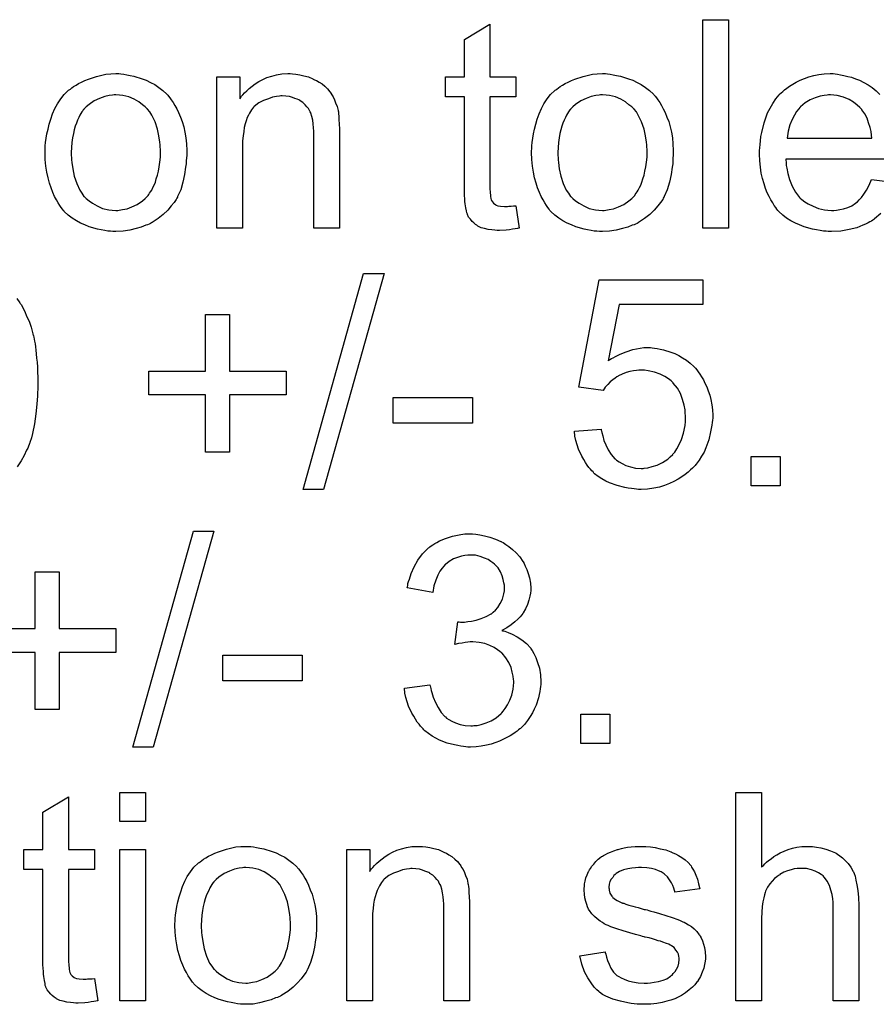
# Model space of a CAD drawing. Extents: x -1.5 to 9, y -3 to 5.
# Tile 309 of 368: x 6.007 to 6.336, y 1.072 to 1.45. Entities that reach past the tile are written whole.
import ezdxf

# ---------------------------------------------------------------- set-up
doc = ezdxf.new("R2010")
doc.units = 0
doc.layers.add('qfn16-30-34-a_mechanical_19', color=1, linetype='CONTINUOUS')

msp = doc.modelspace()

# ---------------------------------------------------------------- linework, layer by layer
at = {"layer": 'qfn16-30-34-a_mechanical_19', "color": 1}
for points in [[(6.187706, 1.427689), (6.197656, 1.427689), (6.197656, 1.420053), (6.187706, 1.420053), (6.187706, 1.385921), (6.187706, 1.38569), (6.187706, 1.385227), (6.187706, 1.384533), (6.187822, 1.383723), (6.187937, 1.381872), (6.188053, 1.381062), (6.188169, 1.380484), (6.188284, 1.380252), (6.188631, 1.379789), (6.189094, 1.379211), (6.189904, 1.378632), (6.190136, 1.378517), (6.190714, 1.378285), (6.191755, 1.378054), (6.193259, 1.377938), (6.194416, 1.377938), (6.194995, 1.378054), (6.195805, 1.378054), (6.19673, 1.378169), (6.197656, 1.378285), (6.198929, 1.369608), (6.198697, 1.369608), (6.198234, 1.369492), (6.197425, 1.369376), (6.196383, 1.369261), (6.195226, 1.369029), (6.193954, 1.368914), (6.191408, 1.368798), (6.190483, 1.368798), (6.189557, 1.368914), (6.1884, 1.369029), (6.187012, 1.369145), (6.185623, 1.369492), (6.18435, 1.369839), (6.183078, 1.370418), (6.182962, 1.370533), (6.182615, 1.370765), (6.182152, 1.371112), (6.181458, 1.37169), (6.18088, 1.372269), (6.180185, 1.373079), (6.179491, 1.373889), (6.179028, 1.37493), (6.179028, 1.375046), (6.178797, 1.375508), (6.178681, 1.376318), (6.17845, 1.377475), (6.178218, 1.378979), (6.178103, 1.379905), (6.178103, 1.380946), (6.177987, 1.382219), (6.177871, 1.383492), (6.177871, 1.38488), (6.177871, 1.3865), (6.177871, 1.420053), (6.170582, 1.420053), (6.170582, 1.427689), (6.177871, 1.427689), (6.177871, 1.442036), (6.187706, 1.447937), (6.187706, 1.427689)], [(6.279225, 1.369608), (6.26939, 1.369608), (6.26939, 1.449672), (6.279225, 1.449672), (6.279225, 1.369608)], [(6.046089, 1.428846), (6.04713, 1.42873), (6.048287, 1.428499), (6.04956, 1.428268), (6.051064, 1.428036), (6.054188, 1.426995), (6.055808, 1.426416), (6.057428, 1.425607), (6.059047, 1.424797), (6.060667, 1.42364), (6.062171, 1.422483), (6.063675, 1.421094), (6.063791, 1.420978), (6.064023, 1.420747), (6.06437, 1.420284), (6.064832, 1.419706), (6.065411, 1.418896), (6.066105, 1.417855), (6.066799, 1.416698), (6.067493, 1.415425), (6.068188, 1.414036), (6.068882, 1.412301), (6.069576, 1.410565), (6.070155, 1.408599), (6.070617, 1.406516), (6.070965, 1.404318), (6.071196, 1.402004), (6.071312, 1.399458), (6.071312, 1.399343), (6.071312, 1.398995), (6.071312, 1.398417), (6.071312, 1.397607), (6.071196, 1.396681), (6.07108, 1.395524), (6.07108, 1.394368), (6.070849, 1.393095), (6.070502, 1.390202), (6.069807, 1.38731), (6.068998, 1.384417), (6.067841, 1.381756), (6.067841, 1.38164), (6.067725, 1.381525), (6.067493, 1.381178), (6.067262, 1.380715), (6.066452, 1.379558), (6.065411, 1.378169), (6.064023, 1.37655), (6.062287, 1.37493), (6.06032, 1.37331), (6.058006, 1.371806), (6.05789, 1.371806), (6.057775, 1.37169), (6.057428, 1.371459), (6.056849, 1.371227), (6.056271, 1.370996), (6.055576, 1.370765), (6.053841, 1.370071), (6.051874, 1.369492), (6.049444, 1.368914), (6.046899, 1.368451), (6.044122, 1.368335), (6.042965, 1.368335), (6.042039, 1.368451), (6.040998, 1.368566), (6.039841, 1.368798), (6.038453, 1.369029), (6.037064, 1.369261), (6.03394, 1.370186), (6.032205, 1.37088), (6.030585, 1.371575), (6.028965, 1.3725), (6.027346, 1.373542), (6.025842, 1.374698), (6.024337, 1.376087), (6.024222, 1.376203), (6.02399, 1.376434), (6.023643, 1.376897), (6.02318, 1.377591), (6.022602, 1.378401), (6.022023, 1.379326), (6.021329, 1.380484), (6.020635, 1.381872), (6.019941, 1.383376), (6.019247, 1.385111), (6.018668, 1.386963), (6.01809, 1.38893), (6.017627, 1.391128), (6.01728, 1.393442), (6.017048, 1.395987), (6.016933, 1.398648), (6.016933, 1.39888), (6.016933, 1.399343), (6.017048, 1.400152), (6.017048, 1.40131), (6.017164, 1.402582), (6.017395, 1.404202), (6.017627, 1.405822), (6.01809, 1.407673), (6.018552, 1.409524), (6.019131, 1.411491), (6.019825, 1.413574), (6.020751, 1.415541), (6.021676, 1.417392), (6.022949, 1.419243), (6.024222, 1.420978), (6.025842, 1.422483), (6.025957, 1.422598), (6.026189, 1.422714), (6.026651, 1.423061), (6.02723, 1.423524), (6.027924, 1.423987), (6.02885, 1.424565), (6.029775, 1.425144), (6.030932, 1.425722), (6.032205, 1.426301), (6.033593, 1.426879), (6.036717, 1.42792), (6.040304, 1.42873), (6.042155, 1.428846), (6.044122, 1.428962), (6.045279, 1.428962), (6.046089, 1.428846)], [(6.111922, 1.428846), (6.113195, 1.42873), (6.114699, 1.428499), (6.116319, 1.428152), (6.118054, 1.427689), (6.119674, 1.426995), (6.119906, 1.426879), (6.120368, 1.426648), (6.121178, 1.426301), (6.122104, 1.425722), (6.123261, 1.425028), (6.124302, 1.424102), (6.125343, 1.423177), (6.126269, 1.42202), (6.126385, 1.421904), (6.126616, 1.421441), (6.126963, 1.420863), (6.127542, 1.420053), (6.128005, 1.418896), (6.128467, 1.417739), (6.129046, 1.416351), (6.129393, 1.414846), (6.129393, 1.414731), (6.129509, 1.414268), (6.129624, 1.413574), (6.12974, 1.412648), (6.12974, 1.41126), (6.129856, 1.40964), (6.129971, 1.407673), (6.129971, 1.405243), (6.129971, 1.369608), (6.120137, 1.369608), (6.120137, 1.404781), (6.120137, 1.404896), (6.120137, 1.405012), (6.120137, 1.405822), (6.120137, 1.406863), (6.120021, 1.408136), (6.119906, 1.40964), (6.119674, 1.411144), (6.119327, 1.412532), (6.11898, 1.413805), (6.11898, 1.413921), (6.118749, 1.414268), (6.118401, 1.414846), (6.118054, 1.415541), (6.117476, 1.416235), (6.116782, 1.417045), (6.115856, 1.417855), (6.114815, 1.418549), (6.114699, 1.418665), (6.114352, 1.418896), (6.113658, 1.419127), (6.112848, 1.419474), (6.111922, 1.419822), (6.110765, 1.420169), (6.109377, 1.420284), (6.107989, 1.4204), (6.10741, 1.4204), (6.106947, 1.420284), (6.10579, 1.420169), (6.104286, 1.419937), (6.102666, 1.419359), (6.100815, 1.418665), (6.098964, 1.417739), (6.097228, 1.416351), (6.096997, 1.416119), (6.096534, 1.415541), (6.096187, 1.415078), (6.09584, 1.414499), (6.095377, 1.413805), (6.09503, 1.412995), (6.094567, 1.41207), (6.094105, 1.410913), (6.093757, 1.40964), (6.09341, 1.408252), (6.093179, 1.406747), (6.092948, 1.405128), (6.092716, 1.403161), (6.092716, 1.401194), (6.092716, 1.369608), (6.082882, 1.369608), (6.082882, 1.427689), (6.091675, 1.427689), (6.091675, 1.419359), (6.091791, 1.419474), (6.092022, 1.419822), (6.092369, 1.420284), (6.092832, 1.420863), (6.093526, 1.421557), (6.094336, 1.422367), (6.095261, 1.423293), (6.096418, 1.424218), (6.097575, 1.425028), (6.098964, 1.425954), (6.100468, 1.426764), (6.102088, 1.427458), (6.103939, 1.428036), (6.10579, 1.428499), (6.107873, 1.428846), (6.110071, 1.428962), (6.110997, 1.428962), (6.111922, 1.428846)], [(6.232829, 1.428846), (6.23387, 1.42873), (6.235027, 1.428499), (6.2363, 1.428268), (6.237804, 1.428036), (6.240928, 1.426995), (6.242548, 1.426417), (6.244167, 1.425607), (6.245787, 1.424797), (6.247407, 1.42364), (6.248911, 1.422483), (6.250415, 1.421094), (6.250531, 1.420979), (6.250762, 1.420747), (6.251109, 1.420284), (6.251572, 1.419706), (6.252151, 1.418896), (6.252845, 1.417855), (6.253539, 1.416698), (6.254233, 1.415425), (6.254927, 1.414037), (6.255622, 1.412301), (6.256316, 1.410566), (6.256894, 1.408599), (6.257357, 1.406516), (6.257704, 1.404318), (6.257936, 1.402004), (6.258051, 1.399458), (6.258051, 1.399343), (6.258051, 1.398996), (6.258051, 1.398417), (6.258051, 1.397607), (6.257936, 1.396682), (6.25782, 1.395525), (6.25782, 1.394368), (6.257589, 1.393095), (6.257242, 1.390202), (6.256547, 1.38731), (6.255737, 1.384417), (6.25458, 1.381756), (6.25458, 1.381641), (6.254465, 1.381525), (6.254233, 1.381178), (6.254002, 1.380715), (6.253192, 1.379558), (6.252151, 1.37817), (6.250762, 1.37655), (6.249027, 1.37493), (6.24706, 1.37331), (6.244746, 1.371806), (6.24463, 1.371806), (6.244515, 1.37169), (6.244167, 1.371459), (6.243589, 1.371228), (6.24301, 1.370996), (6.242316, 1.370765), (6.240581, 1.370071), (6.238614, 1.369492), (6.236184, 1.368914), (6.233639, 1.368451), (6.230862, 1.368335), (6.229705, 1.368335), (6.228779, 1.368451), (6.227738, 1.368566), (6.226581, 1.368798), (6.225193, 1.369029), (6.223804, 1.369261), (6.22068, 1.370186), (6.218945, 1.37088), (6.217325, 1.371575), (6.215705, 1.3725), (6.214085, 1.373542), (6.212581, 1.374698), (6.211077, 1.376087), (6.210962, 1.376203), (6.21073, 1.376434), (6.210383, 1.376897), (6.20992, 1.377591), (6.209342, 1.378401), (6.208763, 1.379326), (6.208069, 1.380484), (6.207375, 1.381872), (6.206681, 1.383376), (6.205986, 1.385111), (6.205408, 1.386963), (6.204829, 1.38893), (6.204367, 1.391128), (6.20402, 1.393442), (6.203788, 1.395987), (6.203672, 1.398648), (6.203672, 1.39888), (6.203672, 1.399343), (6.203788, 1.400152), (6.203788, 1.40131), (6.203904, 1.402582), (6.204135, 1.404202), (6.204367, 1.405822), (6.204829, 1.407673), (6.205292, 1.409524), (6.205871, 1.411491), (6.206565, 1.413574), (6.20749, 1.415541), (6.208416, 1.417392), (6.209689, 1.419243), (6.210962, 1.420978), (6.212581, 1.422483), (6.212697, 1.422598), (6.212928, 1.422714), (6.213391, 1.423061), (6.21397, 1.423524), (6.214664, 1.423987), (6.21559, 1.424565), (6.216515, 1.425144), (6.217672, 1.425722), (6.218945, 1.426301), (6.220333, 1.426879), (6.223457, 1.42792), (6.227044, 1.42873), (6.228895, 1.428846), (6.230862, 1.428962), (6.232019, 1.428962), (6.232829, 1.428846)], [(6.337653, 1.375277), (6.335339, 1.373195), (6.335223, 1.373195), (6.334992, 1.372963), (6.334645, 1.372732), (6.334182, 1.372385), (6.333488, 1.372037), (6.332794, 1.37169), (6.331868, 1.371228), (6.330827, 1.370765), (6.32967, 1.370302), (6.328513, 1.369839), (6.32562, 1.369145), (6.322381, 1.368566), (6.318794, 1.368335), (6.317521, 1.368335), (6.316711, 1.368451), (6.31567, 1.368566), (6.314397, 1.368798), (6.313009, 1.369029), (6.311505, 1.369261), (6.308265, 1.370186), (6.30653, 1.37088), (6.30491, 1.371575), (6.303174, 1.3725), (6.301555, 1.373542), (6.300051, 1.374699), (6.298546, 1.376087), (6.298431, 1.376203), (6.298199, 1.376434), (6.297852, 1.376897), (6.297389, 1.377591), (6.296811, 1.378401), (6.296232, 1.379327), (6.295538, 1.380484), (6.294844, 1.381756), (6.29415, 1.38326), (6.293456, 1.38488), (6.292877, 1.386731), (6.292299, 1.388698), (6.291836, 1.390781), (6.291489, 1.393095), (6.291257, 1.395525), (6.291142, 1.39807), (6.291142, 1.398186), (6.291142, 1.398764), (6.291142, 1.399458), (6.291257, 1.4005), (6.291373, 1.401772), (6.291489, 1.403161), (6.29172, 1.404781), (6.292067, 1.4064), (6.292993, 1.410103), (6.293571, 1.411954), (6.294266, 1.413921), (6.295191, 1.415772), (6.296232, 1.417508), (6.297389, 1.419243), (6.298662, 1.420863), (6.298778, 1.420979), (6.299009, 1.42121), (6.299472, 1.421557), (6.300051, 1.422136), (6.300745, 1.422714), (6.30167, 1.423408), (6.302712, 1.424218), (6.303984, 1.424912), (6.305257, 1.425722), (6.306761, 1.426417), (6.308381, 1.427111), (6.310116, 1.427689), (6.311968, 1.428268), (6.313935, 1.428615), (6.316017, 1.428846), (6.318215, 1.428962), (6.319372, 1.428962), (6.320182, 1.428846)], [(6.320182, 1.428846), (6.321108, 1.42873), (6.322265, 1.428499), (6.323538, 1.428268), (6.325042, 1.427921), (6.32643, 1.427573), (6.32805, 1.426995), (6.329554, 1.426417), (6.331174, 1.425607), (6.332794, 1.424681), (6.334413, 1.42364), (6.335917, 1.422367), (6.337306, 1.420979)], [(6.044122, 1.420863), (6.043428, 1.420863), (6.042849, 1.420747), (6.041577, 1.420631), (6.039841, 1.420169), (6.037874, 1.419474), (6.035792, 1.418549), (6.033825, 1.41716), (6.032783, 1.416235), (6.031858, 1.415309), (6.031858, 1.415194), (6.031627, 1.415078), (6.031395, 1.414731), (6.031048, 1.414268), (6.030701, 1.413689), (6.030354, 1.412995), (6.029891, 1.41207), (6.029428, 1.411144), (6.028965, 1.409987), (6.028503, 1.40883), (6.028155, 1.407442), (6.027808, 1.405938), (6.027461, 1.404318), (6.02723, 1.402582), (6.027114, 1.400615), (6.026998, 1.398648), (6.026998, 1.398533), (6.026998, 1.398186), (6.026998, 1.397607), (6.027114, 1.396797), (6.027114, 1.395872), (6.02723, 1.39483), (6.027577, 1.392401), (6.028155, 1.389624), (6.029081, 1.386847), (6.030238, 1.384186), (6.031048, 1.383029), (6.031858, 1.381872), (6.031974, 1.381872), (6.032089, 1.38164), (6.032783, 1.381062), (6.033825, 1.380136), (6.035213, 1.379211), (6.036949, 1.378169), (6.039031, 1.377244), (6.041461, 1.376665), (6.042734, 1.37655), (6.044122, 1.376434), (6.044816, 1.376434), (6.045395, 1.37655), (6.046667, 1.376781), (6.048403, 1.377128), (6.050254, 1.377822), (6.052337, 1.378748), (6.054304, 1.380136), (6.055345, 1.381062), (6.056271, 1.381988), (6.056386, 1.382103), (6.056502, 1.382219), (6.056733, 1.382566), (6.057081, 1.383029), (6.057428, 1.383607), (6.05789, 1.384302), (6.058353, 1.385227), (6.058816, 1.386153), (6.059279, 1.38731), (6.059626, 1.388582), (6.060089, 1.389971), (6.060436, 1.391475), (6.060783, 1.39321), (6.061014, 1.394946), (6.061246, 1.396913), (6.061246, 1.398995), (6.061246, 1.399111), (6.061246, 1.399458), (6.061246, 1.400037), (6.06113, 1.400731), (6.06113, 1.401657), (6.061014, 1.402698), (6.060667, 1.405128), (6.060089, 1.407673), (6.059163, 1.41045), (6.05789, 1.412995), (6.057196, 1.414268), (6.056271, 1.415309), (6.056271, 1.415425), (6.056039, 1.415541), (6.055345, 1.416235), (6.054304, 1.417045), (6.052915, 1.418086), (6.05118, 1.419127), (6.049097, 1.420053), (6.046783, 1.420631), (6.045511, 1.420747), (6.044122, 1.420863)], [(6.230862, 1.420863), (6.230168, 1.420863), (6.229589, 1.420747), (6.228316, 1.420631), (6.226581, 1.420169), (6.224614, 1.419474), (6.222532, 1.418549), (6.220565, 1.41716), (6.219523, 1.416235), (6.218598, 1.415309), (6.218598, 1.415194), (6.218366, 1.415078), (6.218135, 1.414731), (6.217788, 1.414268), (6.217441, 1.413689), (6.217094, 1.412995), (6.216631, 1.41207), (6.216168, 1.411144), (6.215705, 1.409987), (6.215242, 1.40883), (6.214895, 1.407442), (6.214548, 1.405938), (6.214201, 1.404318), (6.21397, 1.402582), (6.213854, 1.400615), (6.213738, 1.398648), (6.213738, 1.398533), (6.213738, 1.398186), (6.213738, 1.397607), (6.213854, 1.396797), (6.213854, 1.395872), (6.21397, 1.39483), (6.214317, 1.392401), (6.214895, 1.389624), (6.215821, 1.386847), (6.216978, 1.384186), (6.217788, 1.383029), (6.218598, 1.381872), (6.218713, 1.381872), (6.218829, 1.38164), (6.219523, 1.381062), (6.220565, 1.380136), (6.221953, 1.379211), (6.223689, 1.378169), (6.225771, 1.377244), (6.228201, 1.376665), (6.229474, 1.37655), (6.230862, 1.376434), (6.231556, 1.376434), (6.232135, 1.37655), (6.233407, 1.376781), (6.235143, 1.377128), (6.236994, 1.377822), (6.239077, 1.378748), (6.241043, 1.380137), (6.242085, 1.381062), (6.24301, 1.381988), (6.243126, 1.382103), (6.243242, 1.382219), (6.243473, 1.382566), (6.24382, 1.383029), (6.244167, 1.383608), (6.24463, 1.384302), (6.245093, 1.385227), (6.245556, 1.386153), (6.246019, 1.38731), (6.246366, 1.388583), (6.246828, 1.389971), (6.247176, 1.391475), (6.247523, 1.393211), (6.247754, 1.394946), (6.247985, 1.396913), (6.247985, 1.398996), (6.247985, 1.399111), (6.247985, 1.399458), (6.247985, 1.400037), (6.24787, 1.400731), (6.24787, 1.401657), (6.247754, 1.402698), (6.247407, 1.405128), (6.246828, 1.407673), (6.245903, 1.41045), (6.24463, 1.412995), (6.243936, 1.414268), (6.24301, 1.415309), (6.24301, 1.415425), (6.242779, 1.415541), (6.242085, 1.416235), (6.241043, 1.417045), (6.239655, 1.418086), (6.23792, 1.419127), (6.235837, 1.420053), (6.233523, 1.420631), (6.23225, 1.420747), (6.230862, 1.420863)], [(6.318331, 1.420863), (6.317637, 1.420863), (6.317174, 1.420747), (6.315901, 1.420631), (6.314397, 1.420284), (6.312546, 1.419706), (6.310579, 1.418896), (6.308728, 1.417739), (6.306877, 1.416235), (6.306645, 1.416004), (6.306183, 1.415425), (6.305373, 1.414384), (6.304563, 1.412995), (6.303637, 1.411376), (6.302827, 1.409293), (6.302133, 1.406863), (6.301786, 1.404202), (6.334298, 1.404202), (6.334298, 1.404318), (6.334298, 1.404549), (6.334182, 1.404896), (6.334182, 1.405359), (6.333951, 1.406747), (6.333604, 1.408252), (6.333025, 1.410103), (6.332447, 1.411838), (6.331521, 1.413574), (6.33048, 1.415078), (6.33048, 1.415194), (6.330248, 1.415309), (6.32967, 1.416004), (6.328628, 1.416929), (6.32724, 1.41797), (6.325505, 1.419012), (6.323422, 1.419937), (6.320992, 1.420631), (6.31972, 1.420747), (6.318331, 1.420863)], [(6.344595, 1.396103), (6.301208, 1.396103), (6.301208, 1.395987), (6.301208, 1.39564), (6.301323, 1.395178), (6.301323, 1.394483), (6.301439, 1.393673), (6.30167, 1.392748), (6.302017, 1.390665), (6.302712, 1.388351), (6.303637, 1.385806), (6.30491, 1.383492), (6.30653, 1.381409), (6.306645, 1.381409), (6.306761, 1.381178), (6.307455, 1.380599), (6.308497, 1.379789), (6.309885, 1.378979), (6.311736, 1.378054), (6.313819, 1.377244), (6.316133, 1.376666), (6.317405, 1.37655), (6.318794, 1.376434), (6.31972, 1.376434), (6.320761, 1.37655), (6.322033, 1.376781), (6.323422, 1.377128), (6.325042, 1.377591), (6.326546, 1.378285), (6.32805, 1.379211), (6.328166, 1.379327), (6.328744, 1.379789), (6.329438, 1.380484), (6.330248, 1.381409), (6.331174, 1.382682), (6.332215, 1.384302), (6.333256, 1.386153), (6.334182, 1.388351), (6.344364, 1.387079)], [(6.123839, 1.269365), (6.115972, 1.269365), (6.139227, 1.352206), (6.147095, 1.352206), (6.123839, 1.269365)], [(6.26939, 1.340405), (6.237341, 1.340405), (6.23306, 1.318769), (6.233176, 1.318885), (6.233407, 1.319001), (6.233754, 1.319232), (6.234333, 1.319579), (6.235027, 1.319926), (6.235837, 1.320389), (6.237688, 1.321315), (6.240002, 1.32224), (6.242548, 1.32305), (6.245324, 1.323629), (6.246713, 1.32386), (6.249258, 1.32386), (6.249952, 1.323744), (6.250878, 1.323629), (6.251919, 1.323513), (6.253076, 1.323282), (6.254349, 1.322934), (6.257126, 1.322124), (6.25863, 1.321546), (6.260134, 1.320736), (6.261638, 1.319926), (6.263142, 1.319001), (6.264531, 1.317844), (6.265919, 1.316571), (6.266035, 1.316455), (6.266266, 1.316224), (6.266613, 1.315877), (6.267076, 1.315298), (6.267654, 1.314488), (6.268233, 1.313678), (6.268927, 1.312637), (6.269621, 1.31148), (6.2702, 1.310207), (6.270894, 1.308819), (6.271473, 1.307199), (6.272051, 1.305579), (6.272514, 1.303844), (6.272861, 1.301877), (6.273092, 1.29991), (6.273208, 1.297828), (6.273208, 1.297712), (6.273208, 1.297365), (6.273208, 1.296786), (6.273092, 1.295976), (6.272977, 1.295051), (6.272861, 1.294009), (6.27263, 1.292737), (6.272398, 1.291464), (6.271704, 1.288456), (6.270547, 1.285332), (6.269853, 1.283712), (6.268927, 1.282208), (6.268002, 1.280588), (6.266845, 1.279084), (6.266729, 1.278968), (6.266498, 1.278621), (6.266035, 1.278159), (6.265456, 1.27758), (6.264646, 1.276886), (6.263721, 1.27596), (6.262564, 1.27515), (6.261291, 1.274225), (6.259903, 1.273299), (6.258283, 1.272489), (6.256547, 1.271679), (6.254696, 1.270869), (6.252729, 1.270291), (6.250531, 1.269828), (6.248217, 1.269481), (6.245787, 1.269365), (6.244746, 1.269365), (6.243936, 1.269481), (6.24301, 1.269597), (6.241969, 1.269712), (6.240696, 1.269828), (6.239424, 1.270175), (6.236531, 1.270869), (6.233639, 1.271911), (6.232135, 1.272605), (6.230631, 1.273415), (6.229242, 1.27434), (6.227854, 1.275382), (6.227738, 1.275497), (6.227507, 1.275613), (6.227275, 1.276076), (6.226812, 1.276539), (6.226234, 1.277117), (6.225655, 1.277811), (6.224961, 1.278737), (6.224383, 1.279778), (6.223689, 1.28082), (6.222994, 1.282092), (6.221722, 1.284869), (6.22068, 1.288109), (6.220333, 1.289844), (6.220102, 1.291695), (6.230399, 1.292505), (6.230399, 1.29239), (6.230399, 1.292158), (6.230515, 1.291811), (6.230631, 1.291233), (6.230978, 1.28996), (6.23144, 1.288224), (6.232135, 1.286489), (6.23306, 1.284522), (6.234217, 1.282786), (6.235606, 1.281167), (6.235837, 1.281051), (6.2363, 1.280588), (6.237225, 1.28001), (6.238498, 1.279315), (6.239886, 1.278621), (6.241622, 1.278043), (6.243589, 1.27758), (6.245787, 1.277464), (6.246481, 1.277464), (6.246944, 1.27758), (6.248333, 1.277696), (6.249952, 1.278159), (6.251919, 1.278737), (6.253886, 1.279663), (6.255969, 1.281051), (6.256894, 1.281861), (6.25782, 1.282786), (6.257936, 1.282902), (6.258051, 1.283018), (6.258283, 1.283365), (6.25863, 1.283712), (6.25944, 1.284985), (6.260365, 1.286605), (6.261175, 1.288572), (6.261985, 1.291001), (6.262564, 1.293894), (6.262795, 1.295398), (6.262795, 1.297018), (6.262795, 1.297133), (6.262795, 1.297365), (6.262795, 1.297828), (6.262679, 1.298406), (6.262679, 1.2991), (6.262564, 1.29991), (6.262217, 1.301761), (6.261638, 1.30396), (6.260828, 1.306158), (6.259671, 1.308241), (6.258051, 1.310207), (6.258051, 1.310323), (6.25782, 1.310439), (6.257242, 1.311017), (6.2562, 1.311827), (6.254812, 1.312753), (6.252961, 1.313563), (6.250878, 1.314373), (6.248448, 1.314951), (6.24706, 1.315182), (6.244862, 1.315182), (6.243936, 1.315067), (6.242779, 1.314951), (6.241391, 1.314604), (6.240002, 1.314257), (6.238498, 1.313678), (6.236994, 1.312984), (6.236878, 1.312869), (6.236416, 1.312637), (6.235721, 1.312059), (6.234796, 1.31148), (6.23387, 1.31067), (6.232944, 1.309629), (6.231903, 1.308588), (6.231093, 1.307315), (6.221837, 1.308588), (6.229589, 1.349777), (6.26939, 1.349777), (6.26939, 1.340405)], [(6.006057, 1.342719), (6.007329, 1.340984), (6.007445, 1.340752), (6.007908, 1.340174), (6.008371, 1.339132), (6.009181, 1.337628), (6.009875, 1.335893), (6.010801, 1.333926), (6.01161, 1.331612), (6.012305, 1.329066), (6.012305, 1.328951), (6.01242, 1.328719), (6.012536, 1.328372), (6.012652, 1.327794), (6.012767, 1.3271), (6.012883, 1.32629), (6.013114, 1.325248), (6.01323, 1.324091), (6.013462, 1.322819), (6.013577, 1.32143), (6.013693, 1.31981), (6.013924, 1.318191), (6.01404, 1.316339), (6.01404, 1.314488), (6.014156, 1.312406), (6.014156, 1.310207), (6.014156, 1.310092), (6.014156, 1.309629), (6.014156, 1.308819), (6.014156, 1.307893), (6.01404, 1.306621), (6.01404, 1.305232), (6.013924, 1.303728), (6.013809, 1.302108), (6.013462, 1.298406), (6.012883, 1.294588), (6.012189, 1.290885), (6.011726, 1.28915), (6.011148, 1.287414), (6.011148, 1.287299), (6.011032, 1.287067), (6.010801, 1.286604), (6.010569, 1.286026), (6.010338, 1.285216), (6.009875, 1.284406), (6.008949, 1.282439), (6.007792, 1.280357), (6.006288, 1.278043)], [(6.087741, 1.314835), (6.109493, 1.314835), (6.109493, 1.305695), (6.087741, 1.305695), (6.087741, 1.283712), (6.078485, 1.283712), (6.078485, 1.305695), (6.056733, 1.305695), (6.056733, 1.314835), (6.078485, 1.314835), (6.078485, 1.336587), (6.087741, 1.336587), (6.087741, 1.314835)], [(6.180995, 1.294819), (6.150566, 1.294819), (6.150566, 1.304654), (6.180995, 1.304654), (6.180995, 1.294819)], [(6.299125, 1.270754), (6.287902, 1.270754), (6.287902, 1.281977), (6.299125, 1.281977), (6.299125, 1.270754)], [(6.058469, 1.170511), (6.050601, 1.170511), (6.073857, 1.253352), (6.081725, 1.253352), (6.058469, 1.170511)], [(6.182268, 1.252195), (6.183772, 1.251964), (6.185623, 1.251617), (6.187706, 1.251038), (6.189788, 1.250344), (6.191871, 1.249418), (6.191987, 1.249418), (6.192102, 1.249303), (6.192797, 1.248956), (6.193838, 1.248262), (6.194995, 1.247452), (6.196383, 1.246295), (6.197772, 1.245022), (6.19916, 1.243518), (6.200317, 1.241782), (6.200433, 1.241551), (6.20078, 1.240972), (6.201243, 1.239931), (6.201821, 1.238658), (6.2024, 1.237154), (6.202863, 1.235419), (6.20321, 1.233452), (6.203325, 1.231485), (6.203325, 1.231254), (6.203325, 1.230559), (6.20321, 1.229634), (6.202978, 1.228361), (6.202631, 1.226857), (6.202053, 1.225237), (6.201358, 1.223617), (6.200433, 1.221998), (6.200317, 1.221766), (6.19997, 1.221303), (6.199276, 1.220494), (6.19835, 1.219568), (6.197193, 1.218527), (6.195805, 1.21737), (6.194185, 1.216328), (6.192218, 1.215287), (6.192334, 1.215287), (6.192565, 1.215171), (6.192912, 1.215056), (6.193375, 1.21494), (6.194648, 1.214477), (6.196268, 1.213783), (6.198119, 1.212857), (6.19997, 1.2117), (6.201706, 1.210196), (6.203325, 1.208461), (6.203441, 1.208229), (6.203904, 1.207535), (6.204598, 1.206378), (6.205292, 1.204874), (6.205986, 1.203023), (6.206681, 1.200824), (6.207143, 1.198279), (6.207259, 1.195502), (6.207259, 1.195387), (6.207259, 1.19504), (6.207259, 1.194461), (6.207143, 1.193767), (6.207028, 1.192841), (6.206796, 1.1918), (6.206565, 1.190643), (6.206333, 1.18937), (6.205408, 1.186593), (6.204714, 1.185089), (6.20402, 1.183701), (6.203094, 1.182197), (6.202053, 1.180693), (6.200896, 1.179189), (6.199507, 1.1778), (6.199391, 1.177685), (6.19916, 1.177453), (6.198697, 1.177106), (6.198119, 1.176643), (6.197425, 1.176065), (6.196499, 1.175486), (6.195458, 1.174792), (6.194185, 1.174214), (6.192912, 1.173519), (6.191408, 1.172825), (6.189904, 1.172247), (6.188169, 1.171668), (6.186317, 1.171205), (6.18435, 1.170858), (6.182384, 1.170627), (6.180185, 1.170511), (6.179144, 1.170511), (6.17845, 1.170627), (6.177524, 1.170743), (6.176483, 1.170858), (6.175326, 1.17109), (6.174053, 1.171321), (6.171276, 1.172015), (6.168384, 1.173172), (6.16688, 1.173866), (6.165491, 1.174676), (6.164103, 1.175718), (6.162715, 1.176759), (6.162599, 1.176875), (6.162368, 1.177106), (6.16202, 1.177453), (6.161673, 1.177916), (6.161095, 1.178494), (6.160516, 1.179304), (6.159822, 1.180114), (6.159128, 1.181156), (6.158434, 1.182312), (6.157739, 1.183469), (6.156467, 1.186246), (6.155426, 1.189486), (6.155078, 1.191221), (6.154847, 1.193073), (6.164681, 1.194345), (6.164681, 1.19423), (6.164797, 1.193998), (6.164913, 1.193535), (6.165029, 1.192957), (6.165144, 1.192263), (6.165376, 1.191453), (6.165954, 1.189717), (6.166764, 1.187635), (6.167805, 1.185668), (6.168962, 1.183817), (6.170351, 1.182197), (6.170582, 1.182081), (6.171045, 1.181618), (6.171971, 1.18104), (6.173128, 1.180461), (6.174516, 1.179767), (6.176252, 1.179189), (6.178218, 1.178726), (6.180301, 1.17861), (6.180995, 1.17861), (6.181458, 1.178726), (6.182731, 1.178841), (6.18435, 1.179189), (6.186202, 1.179767), (6.188169, 1.180577), (6.190136, 1.181734), (6.191987, 1.183354), (6.192218, 1.183585), (6.192797, 1.184279), (6.193491, 1.185321), (6.194416, 1.186709), (6.195342, 1.188445), (6.196036, 1.190411), (6.196615, 1.192726), (6.196846, 1.195271), (6.196846, 1.195387), (6.196846, 1.195618), (6.196846, 1.195965), (6.19673, 1.196428), (6.196615, 1.197701), (6.196268, 1.199205), (6.195805, 1.201056), (6.194995, 1.202907), (6.193838, 1.204758), (6.192334, 1.206494), (6.192102, 1.206725), (6.191524, 1.207188), (6.190598, 1.207882), (6.189326, 1.208692), (6.187706, 1.209502), (6.185739, 1.210196), (6.183541, 1.210659), (6.181111, 1.21089), (6.18007, 1.21089), (6.17926, 1.210775), (6.178218, 1.210659), (6.177061, 1.210428), (6.175673, 1.210196), (6.174169, 1.209849), (6.175326, 1.218527), (6.175904, 1.218527), (6.176367, 1.218411), (6.177871, 1.218411), (6.179144, 1.218642), (6.180648, 1.218874), (6.182384, 1.219221), (6.18435, 1.219799), (6.186202, 1.220609), (6.188169, 1.22165), (6.188284, 1.22165), (6.1884, 1.221766), (6.188979, 1.222229), (6.189788, 1.223039), (6.190714, 1.22408), (6.19164, 1.225584), (6.192449, 1.22732), (6.193028, 1.229287), (6.193259, 1.230444), (6.193259, 1.231716), (6.193259, 1.231832), (6.193259, 1.231948), (6.193259, 1.232642), (6.193028, 1.233568), (6.192797, 1.23484), (6.192334, 1.236229), (6.191755, 1.237733), (6.19083, 1.239237), (6.189557, 1.240625), (6.189441, 1.240741), (6.188863, 1.241204), (6.188053, 1.241782), (6.187012, 1.242476), (6.185623, 1.243055), (6.184003, 1.243633), (6.182152, 1.244096), (6.18007, 1.244212), (6.179144, 1.244212), (6.178103, 1.243981), (6.176714, 1.243749), (6.17521, 1.243286), (6.173706, 1.242708), (6.172086, 1.241782), (6.170582, 1.240625), (6.170467, 1.24051), (6.170004, 1.239931), (6.16931, 1.239121), (6.1685, 1.237964), (6.16769, 1.23646), (6.16688, 1.234609), (6.166186, 1.232411), (6.165723, 1.229865), (6.155888, 1.231601), (6.155888, 1.231716), (6.156004, 1.232063), (6.15612, 1.232526), (6.156235, 1.23322), (6.156467, 1.23403), (6.156814, 1.234956), (6.157508, 1.237154), (6.158665, 1.2397), (6.160053, 1.242245), (6.161789, 1.244675), (6.163987, 1.246873), (6.164103, 1.246989), (6.164334, 1.247104), (6.164681, 1.247336), (6.165144, 1.247683), (6.165723, 1.248146), (6.166533, 1.248609), (6.167343, 1.249071), (6.168384, 1.24965), (6.170698, 1.250575), (6.173359, 1.251501), (6.176483, 1.25208), (6.178103, 1.252311), (6.180995, 1.252311), (6.182268, 1.252195)], [(6.02237, 1.215981), (6.044122, 1.215981), (6.044122, 1.206841), (6.02237, 1.206841), (6.02237, 1.184858), (6.013114, 1.184858), (6.013114, 1.206841), (5.991363, 1.206841), (5.991363, 1.215981), (6.013114, 1.215981), (6.013114, 1.237733), (6.02237, 1.237733), (6.02237, 1.215981)], [(6.115625, 1.195965), (6.085196, 1.195965), (6.085196, 1.2058), (6.115625, 1.2058), (6.115625, 1.195965)], [(6.233754, 1.1719), (6.222532, 1.171899), (6.222532, 1.183122), (6.233754, 1.183122), (6.233754, 1.1719)], [(6.055461, 1.141887), (6.045626, 1.141887), (6.045626, 1.15311), (6.055461, 1.15311), (6.055461, 1.141887)], [(6.291952, 1.124416), (6.292067, 1.124532), (6.292299, 1.124763), (6.292646, 1.125111), (6.293224, 1.125689), (6.293803, 1.126267), (6.294613, 1.126962), (6.295654, 1.127656), (6.296695, 1.128466), (6.297852, 1.12916), (6.299125, 1.129854), (6.302133, 1.131127), (6.303753, 1.131705), (6.305488, 1.132053), (6.30734, 1.132284), (6.309191, 1.1324), (6.310232, 1.1324), (6.311505, 1.132284), (6.313009, 1.132053), (6.314744, 1.131821), (6.316596, 1.131358), (6.318447, 1.130664), (6.320298, 1.129854), (6.320529, 1.129738), (6.321108, 1.129391), (6.321918, 1.128813), (6.322959, 1.128003), (6.324, 1.126962), (6.325157, 1.125805), (6.326199, 1.124416), (6.327124, 1.122796), (6.32724, 1.122565), (6.327471, 1.121987), (6.327819, 1.120945), (6.328166, 1.119441), (6.328513, 1.11759), (6.32886, 1.115392), (6.329091, 1.112731), (6.329207, 1.109722), (6.329207, 1.073045), (6.319372, 1.073045), (6.319372, 1.109838), (6.319372, 1.109954), (6.319372, 1.110185), (6.319372, 1.110532), (6.319372, 1.110995), (6.319257, 1.112268), (6.319025, 1.113888), (6.318562, 1.115623), (6.317984, 1.117359), (6.317174, 1.119094), (6.316133, 1.120483), (6.316017, 1.120598), (6.315554, 1.121061), (6.31486, 1.121639), (6.313819, 1.122218), (6.312546, 1.122912), (6.311042, 1.123375), (6.309191, 1.123838), (6.307108, 1.123954), (6.306414, 1.123954), (6.305604, 1.123838), (6.304447, 1.123722), (6.30329, 1.123375), (6.301902, 1.123028), (6.300513, 1.122449), (6.299009, 1.121639), (6.298894, 1.121524), (6.298431, 1.121177), (6.297736, 1.120714), (6.296927, 1.12002), (6.296001, 1.119094), (6.295075, 1.118053), (6.294266, 1.11678), (6.293571, 1.115392), (6.293456, 1.11516), (6.29334, 1.114697), (6.293109, 1.113772), (6.292761, 1.112615), (6.292414, 1.111111), (6.292183, 1.10926), (6.292067, 1.107177), (6.291952, 1.104747), (6.291952, 1.073045), (6.282117, 1.073045), (6.282117, 1.15311), (6.291952, 1.15311), (6.291952, 1.124416)], [(6.025957, 1.131127), (6.035907, 1.131127), (6.035907, 1.123491), (6.025957, 1.123491), (6.025957, 1.089359), (6.025957, 1.089128), (6.025957, 1.088665), (6.025957, 1.087971), (6.026073, 1.087161), (6.026189, 1.08531), (6.026304, 1.0845), (6.02642, 1.083921), (6.026536, 1.08369), (6.026883, 1.083227), (6.027346, 1.082649), (6.028155, 1.08207), (6.028387, 1.081954), (6.028965, 1.081723), (6.030007, 1.081492), (6.031511, 1.081376), (6.032668, 1.081376), (6.033246, 1.081492), (6.034056, 1.081492), (6.034982, 1.081607), (6.035907, 1.081723), (6.03718, 1.073045), (6.036949, 1.073045), (6.036486, 1.07293), (6.035676, 1.072814), (6.034635, 1.072698), (6.033478, 1.072467), (6.032205, 1.072351), (6.02966, 1.072236), (6.028734, 1.072236), (6.027808, 1.072351), (6.026651, 1.072467), (6.025263, 1.072583), (6.023875, 1.07293), (6.022602, 1.073277), (6.021329, 1.073855), (6.021213, 1.073971), (6.020866, 1.074202), (6.020404, 1.07455), (6.019709, 1.075128), (6.019131, 1.075707), (6.018437, 1.076516), (6.017743, 1.077326), (6.01728, 1.078368), (6.01728, 1.078483), (6.017048, 1.078946), (6.016933, 1.079756), (6.016701, 1.080913), (6.01647, 1.082417), (6.016354, 1.083343), (6.016354, 1.084384), (6.016238, 1.085657), (6.016123, 1.086929), (6.016123, 1.088318), (6.016123, 1.089938), (6.016123, 1.123491), (6.008834, 1.123491), (6.008834, 1.131127), (6.016123, 1.131127), (6.016123, 1.145474), (6.025957, 1.151374), (6.025957, 1.131127)], [(6.055461, 1.073045), (6.045626, 1.073045), (6.045626, 1.131127), (6.055461, 1.131127), (6.055461, 1.073045)], [(6.095956, 1.132284), (6.096997, 1.132168), (6.098154, 1.131937), (6.099427, 1.131705), (6.100931, 1.131474), (6.104055, 1.130433), (6.105675, 1.129854), (6.107294, 1.129044), (6.108914, 1.128234), (6.110534, 1.127077), (6.112038, 1.12592), (6.113542, 1.124532), (6.113658, 1.124416), (6.113889, 1.124185), (6.114236, 1.123722), (6.114699, 1.123143), (6.115278, 1.122334), (6.115972, 1.121292), (6.116666, 1.120135), (6.11736, 1.118863), (6.118054, 1.117474), (6.118749, 1.115739), (6.119443, 1.114003), (6.120021, 1.112036), (6.120484, 1.109954), (6.120831, 1.107755), (6.121063, 1.105441), (6.121178, 1.102896), (6.121178, 1.10278), (6.121178, 1.102433), (6.121178, 1.101855), (6.121178, 1.101045), (6.121063, 1.100119), (6.120947, 1.098962), (6.120947, 1.097805), (6.120716, 1.096533), (6.120368, 1.09364), (6.119674, 1.090747), (6.118864, 1.087855), (6.117707, 1.085194), (6.117707, 1.085078), (6.117592, 1.084963), (6.11736, 1.084615), (6.117129, 1.084153), (6.116319, 1.082996), (6.115278, 1.081607), (6.113889, 1.079987), (6.112154, 1.078368), (6.110187, 1.076748), (6.107873, 1.075244), (6.107757, 1.075244), (6.107641, 1.075128), (6.107294, 1.074897), (6.106716, 1.074665), (6.106137, 1.074434), (6.105443, 1.074202), (6.103708, 1.073508), (6.101741, 1.07293), (6.099311, 1.072351), (6.096766, 1.071888), (6.093989, 1.071773), (6.092832, 1.071773), (6.091906, 1.071888), (6.090865, 1.072004), (6.089708, 1.072236), (6.088319, 1.072467), (6.086931, 1.072698), (6.083807, 1.073624), (6.082072, 1.074318), (6.080452, 1.075012), (6.078832, 1.075938), (6.077212, 1.076979), (6.075708, 1.078136), (6.074204, 1.079525), (6.074088, 1.07964), (6.073857, 1.079872), (6.07351, 1.080334), (6.073047, 1.081029), (6.072469, 1.081839), (6.07189, 1.082764), (6.071196, 1.083921), (6.070502, 1.08531), (6.069807, 1.086814), (6.069113, 1.088549), (6.068535, 1.0904), (6.067956, 1.092367), (6.067493, 1.094566), (6.067146, 1.09688), (6.066915, 1.099425), (6.066799, 1.102086), (6.066799, 1.102318), (6.066799, 1.10278), (6.066915, 1.10359), (6.066915, 1.104747), (6.067031, 1.10602), (6.067262, 1.10764), (6.067493, 1.109259), (6.067956, 1.111111), (6.068419, 1.112962), (6.068998, 1.114929), (6.069692, 1.117011), (6.070617, 1.118978), (6.071543, 1.12083), (6.072816, 1.122681), (6.074088, 1.124416), (6.075708, 1.12592), (6.075824, 1.126036), (6.076055, 1.126152), (6.076518, 1.126499), (6.077097, 1.126962), (6.077791, 1.127424), (6.078716, 1.128003), (6.079642, 1.128581), (6.080799, 1.12916), (6.082072, 1.129738), (6.08346, 1.130317), (6.086584, 1.131358), (6.090171, 1.132168), (6.092022, 1.132284), (6.093989, 1.132399), (6.095146, 1.132399), (6.095956, 1.132284)], [(6.161789, 1.132284), (6.163062, 1.132168), (6.164566, 1.131937), (6.166186, 1.13159), (6.167921, 1.131127), (6.169541, 1.130433), (6.169772, 1.130317), (6.170235, 1.130085), (6.171045, 1.129738), (6.171971, 1.12916), (6.173128, 1.128466), (6.174169, 1.12754), (6.17521, 1.126614), (6.176136, 1.125457), (6.176252, 1.125342), (6.176483, 1.124879), (6.17683, 1.124301), (6.177408, 1.123491), (6.177871, 1.122334), (6.178334, 1.121177), (6.178913, 1.119788), (6.17926, 1.118284), (6.17926, 1.118168), (6.179375, 1.117706), (6.179491, 1.117011), (6.179607, 1.116086), (6.179607, 1.114697), (6.179722, 1.113078), (6.179838, 1.111111), (6.179838, 1.108681), (6.179838, 1.073045), (6.170004, 1.073045), (6.170004, 1.108218), (6.170004, 1.108334), (6.170004, 1.10845), (6.170004, 1.109259), (6.170004, 1.110301), (6.169888, 1.111573), (6.169772, 1.113078), (6.169541, 1.114582), (6.169194, 1.11597), (6.168847, 1.117243), (6.168847, 1.117359), (6.168615, 1.117706), (6.168268, 1.118284), (6.167921, 1.118978), (6.167343, 1.119672), (6.166648, 1.120482), (6.165723, 1.121292), (6.164681, 1.121986), (6.164566, 1.122102), (6.164219, 1.122334), (6.163525, 1.122565), (6.162715, 1.122912), (6.161789, 1.123259), (6.160632, 1.123606), (6.159244, 1.123722), (6.157855, 1.123838), (6.157277, 1.123838), (6.156814, 1.123722), (6.155657, 1.123606), (6.154153, 1.123375), (6.152533, 1.122796), (6.150682, 1.122102), (6.148831, 1.121177), (6.147095, 1.119788), (6.146864, 1.119557), (6.146401, 1.118978), (6.146054, 1.118515), (6.145707, 1.117937), (6.145244, 1.117243), (6.144897, 1.116433), (6.144434, 1.115507), (6.143971, 1.11435), (6.143624, 1.113078), (6.143277, 1.111689), (6.143046, 1.110185), (6.142814, 1.108565), (6.142583, 1.106598), (6.142583, 1.104631), (6.142583, 1.073045), (6.132748, 1.073045), (6.132748, 1.131127), (6.141542, 1.131127), (6.141542, 1.122796), (6.141657, 1.122912), (6.141889, 1.123259), (6.142236, 1.123722), (6.142699, 1.124301), (6.143393, 1.124995), (6.144203, 1.125805), (6.145128, 1.12673), (6.146285, 1.127656), (6.147442, 1.128466), (6.148831, 1.129391), (6.150335, 1.130201), (6.151954, 1.130895), (6.153806, 1.131474), (6.155657, 1.131937), (6.157739, 1.132284), (6.159938, 1.132399), (6.160863, 1.132399), (6.161789, 1.132284)], [(6.247523, 1.132284), (6.249258, 1.132168), (6.251109, 1.131937), (6.253076, 1.131474), (6.255159, 1.131011), (6.257126, 1.130317), (6.257242, 1.130317), (6.257357, 1.130201), (6.257936, 1.12997), (6.258861, 1.129507), (6.260018, 1.128929), (6.261291, 1.128119), (6.262564, 1.127193), (6.263721, 1.126152), (6.264762, 1.124995), (6.264878, 1.124879), (6.265109, 1.124416), (6.265572, 1.123606), (6.26615, 1.122681), (6.266729, 1.121292), (6.267307, 1.119788), (6.26777, 1.118053), (6.268233, 1.116086), (6.25863, 1.114813), (6.25863, 1.115045), (6.258514, 1.115507), (6.258283, 1.116317), (6.257936, 1.117359), (6.257357, 1.1184), (6.256663, 1.119557), (6.255853, 1.120714), (6.254696, 1.121755), (6.25458, 1.121871), (6.254118, 1.122102), (6.253423, 1.122565), (6.252382, 1.123028), (6.251225, 1.123491), (6.249721, 1.123954), (6.24787, 1.124185), (6.245903, 1.124301), (6.244746, 1.124301), (6.243589, 1.124185), (6.242085, 1.124069), (6.240581, 1.123722), (6.238961, 1.123375), (6.237457, 1.122796), (6.236184, 1.121987), (6.236068, 1.121871), (6.235721, 1.121639), (6.235258, 1.121177), (6.234796, 1.120483), (6.234217, 1.119788), (6.233754, 1.118863), (6.233407, 1.117821), (6.233292, 1.11678), (6.233292, 1.116664), (6.233292, 1.116433), (6.233407, 1.116086), (6.233407, 1.115623), (6.233754, 1.114466), (6.234449, 1.113309), (6.234564, 1.113193), (6.23468, 1.113078), (6.234911, 1.112731), (6.235374, 1.112383), (6.235837, 1.112036), (6.236531, 1.111574), (6.237341, 1.111226), (6.238267, 1.110764), (6.238382, 1.110764), (6.238614, 1.110648), (6.239077, 1.110532), (6.239886, 1.110185), (6.241043, 1.109838), (6.242548, 1.109491), (6.243473, 1.109144), (6.244515, 1.108912), (6.245672, 1.108565), (6.246944, 1.108218), (6.24706, 1.108218), (6.247407, 1.108103), (6.247985, 1.107987), (6.24868, 1.107755), (6.24949, 1.107524), (6.250531, 1.107293), (6.252729, 1.106599), (6.255159, 1.105904), (6.257589, 1.105094), (6.259787, 1.104284), (6.260712, 1.103937), (6.261522, 1.10359), (6.261754, 1.103475), (6.262217, 1.103243), (6.262911, 1.102896), (6.263952, 1.102318), (6.264993, 1.101623), (6.266035, 1.100698), (6.267076, 1.099657), (6.268002, 1.098499), (6.268117, 1.098384), (6.268349, 1.097921), (6.268811, 1.097227), (6.269274, 1.096186), (6.269621, 1.094913), (6.270084, 1.093524), (6.270316, 1.091905), (6.270431, 1.090053), (6.270431, 1.089822), (6.270431, 1.089244), (6.270316, 1.088318), (6.270084, 1.087045), (6.269737, 1.085657), (6.269159, 1.084153), (6.268464, 1.082417), (6.267539, 1.080797), (6.267423, 1.080566), (6.26696, 1.080103), (6.266382, 1.079293), (6.265456, 1.078368), (6.264184, 1.077326), (6.262795, 1.076169), (6.261175, 1.075128), (6.259208, 1.074087), (6.259093, 1.074087), (6.258977, 1.073971), (6.258283, 1.07374), (6.257126, 1.073393), (6.255622, 1.07293), (6.25377, 1.072467), (6.251688, 1.07212), (6.24949, 1.071889), (6.246944, 1.071773), (6.245903, 1.071773), (6.245093, 1.071889), (6.244167, 1.071889), (6.24301, 1.072004), (6.241853, 1.07212), (6.240581, 1.072351), (6.237804, 1.07293), (6.234911, 1.07374), (6.232135, 1.074897), (6.230862, 1.075591), (6.229705, 1.076401), (6.229589, 1.076516), (6.229474, 1.076632), (6.228779, 1.077326), (6.227738, 1.078368), (6.226581, 1.079987), (6.225308, 1.081954), (6.224036, 1.084268), (6.222994, 1.087161), (6.222184, 1.0904), (6.231903, 1.091905), (6.231903, 1.091789), (6.231903, 1.091673), (6.232135, 1.090979), (6.232366, 1.089822), (6.232829, 1.088549), (6.233407, 1.087161), (6.234101, 1.085657), (6.235143, 1.084153), (6.236416, 1.08288), (6.236647, 1.082764), (6.23711, 1.082417), (6.238035, 1.081954), (6.239192, 1.081376), (6.240696, 1.080797), (6.242432, 1.080335), (6.244515, 1.079987), (6.246944, 1.079872), (6.248101, 1.079872), (6.249258, 1.079987), (6.250762, 1.080219), (6.252382, 1.080566), (6.254118, 1.081029), (6.255622, 1.081607), (6.25701, 1.082533), (6.257126, 1.082649), (6.257589, 1.082996), (6.258051, 1.083574), (6.258746, 1.084384), (6.259324, 1.08531), (6.259903, 1.086467), (6.26025, 1.087624), (6.260365, 1.089012), (6.260365, 1.089128), (6.260365, 1.089591), (6.26025, 1.090169), (6.260018, 1.090979), (6.259671, 1.091789), (6.259093, 1.092599), (6.258399, 1.093524), (6.257357, 1.094219), (6.257242, 1.094334), (6.256894, 1.09445), (6.256316, 1.094797), (6.25539, 1.095144), (6.254002, 1.095607), (6.253192, 1.095954), (6.252266, 1.096186), (6.251225, 1.096533), (6.250068, 1.09688), (6.248795, 1.097227), (6.247291, 1.097574), (6.247176, 1.097574), (6.246828, 1.09769), (6.24625, 1.097805), (6.245556, 1.098037), (6.24463, 1.098268), (6.243589, 1.098615), (6.241391, 1.099194), (6.238845, 1.100004), (6.236416, 1.100698), (6.234101, 1.101508), (6.23306, 1.10197), (6.23225, 1.102318), (6.232019, 1.102433), (6.231556, 1.102665), (6.230862, 1.103128), (6.229936, 1.103706), (6.228895, 1.104516), (6.227854, 1.105441), (6.226812, 1.106483), (6.225887, 1.107755), (6.225771, 1.107871), (6.22554, 1.108334), (6.225193, 1.109144), (6.224846, 1.110069), (6.224498, 1.111226), (6.224151, 1.112615), (6.22392, 1.114003), (6.223804, 1.115623), (6.223804, 1.115854), (6.223804, 1.116317), (6.22392, 1.117011), (6.224036, 1.118053), (6.224267, 1.119094), (6.224498, 1.120367), (6.224961, 1.121524), (6.22554, 1.122796), (6.225655, 1.122912), (6.225887, 1.123375), (6.226234, 1.123953), (6.226812, 1.124763), (6.227507, 1.125573), (6.228316, 1.126614), (6.229242, 1.12754), (6.230399, 1.12835), (6.230515, 1.128466), (6.230862, 1.128582), (6.231325, 1.128929), (6.232019, 1.129276), (6.232944, 1.129738), (6.233986, 1.130201), (6.235258, 1.130664), (6.236647, 1.131127), (6.236878, 1.131243), (6.237341, 1.131358), (6.238151, 1.13159), (6.239192, 1.131821), (6.240465, 1.132053), (6.241853, 1.132168), (6.243473, 1.1324), (6.24625, 1.1324), (6.247523, 1.132284)], [(6.093989, 1.124301), (6.093295, 1.124301), (6.092716, 1.124185), (6.091443, 1.124069), (6.089708, 1.123606), (6.087741, 1.122912), (6.085658, 1.121986), (6.083691, 1.120598), (6.08265, 1.119672), (6.081725, 1.118747), (6.081725, 1.118631), (6.081493, 1.118515), (6.081262, 1.118168), (6.080915, 1.117706), (6.080568, 1.117127), (6.080221, 1.116433), (6.079758, 1.115507), (6.079295, 1.114582), (6.078832, 1.113425), (6.078369, 1.112268), (6.078022, 1.110879), (6.077675, 1.109375), (6.077328, 1.107755), (6.077097, 1.10602), (6.076981, 1.104053), (6.076865, 1.102086), (6.076865, 1.10197), (6.076865, 1.101623), (6.076865, 1.101045), (6.076981, 1.100235), (6.076981, 1.099309), (6.077097, 1.098268), (6.077444, 1.095838), (6.078022, 1.093062), (6.078948, 1.090285), (6.080105, 1.087624), (6.080915, 1.086467), (6.081725, 1.08531), (6.08184, 1.08531), (6.081956, 1.085078), (6.08265, 1.0845), (6.083691, 1.083574), (6.08508, 1.082649), (6.086815, 1.081607), (6.088898, 1.080682), (6.091328, 1.080103), (6.0926, 1.079987), (6.093989, 1.079872), (6.094683, 1.079872), (6.095261, 1.079987), (6.096534, 1.080219), (6.09827, 1.080566), (6.100121, 1.08126), (6.102203, 1.082186), (6.10417, 1.083574), (6.105212, 1.0845), (6.106137, 1.085425), (6.106253, 1.085541), (6.106369, 1.085657), (6.1066, 1.086004), (6.106947, 1.086467), (6.107294, 1.087045), (6.107757, 1.087739), (6.10822, 1.088665), (6.108683, 1.089591), (6.109145, 1.090747), (6.109493, 1.09202), (6.109955, 1.093409), (6.110302, 1.094913), (6.11065, 1.096648), (6.110881, 1.098384), (6.111112, 1.100351), (6.111112, 1.102433), (6.111112, 1.102549), (6.111112, 1.102896), (6.111112, 1.103475), (6.110997, 1.104169), (6.110997, 1.105094), (6.110881, 1.106136), (6.110534, 1.108565), (6.109955, 1.111111), (6.10903, 1.113888), (6.107757, 1.116433), (6.107063, 1.117706), (6.106137, 1.118747), (6.106137, 1.118863), (6.105906, 1.118978), (6.105212, 1.119672), (6.10417, 1.120482), (6.102782, 1.121524), (6.101047, 1.122565), (6.098964, 1.123491), (6.09665, 1.124069), (6.095377, 1.124185), (6.093989, 1.124301)]]:
    msp.add_lwpolyline(points, dxfattribs=at)

doc.saveas('drawing.dxf')
